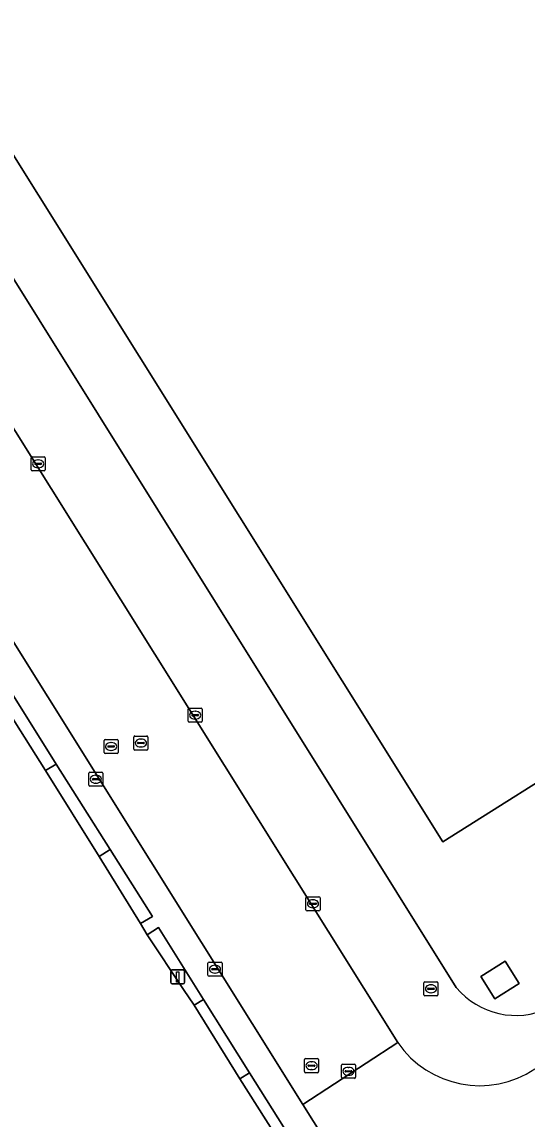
# Model space of a CAD drawing. Extents: x 158455 to 159797, y 387218 to 388672.
# Drawn here: x 158762.6 to 158798.5, y 387630.6 to 387708.7 of the extents above; entities that cross this region are included whole.
import ezdxf

# ---------------------------------------------------------------- set-up
doc = ezdxf.new("R2010")
doc.units = 0
for name, color, linetype in [('IMGEO_Brandkraan', 7, 'Continuous'), ('IMGEO_Erf', 7, 'Continuous'), ('IMGEO_Kolk', 7, 'Continuous'), ('IMGEO_Lage_trafo', 7, 'Continuous'), ('IMGEO_Lichtmast', 7, 'Continuous'), ('IMGEO_Pand', 7, 'Continuous'), ('IMGEO_Parkeervlak_open', 7, 'Continuous'), ('IMGEO_Rijbaan_lokaal_gesloten', 7, 'Continuous'), ('IMGEO_Rioolput', 7, 'Continuous'), ('IMGEO_Voetpad_open', 7, 'Continuous')]:
    doc.layers.add(name, color=color, linetype=linetype)

msp = doc.modelspace()

# ---------------------------------------------------------------- linework, layer by layer
at = {"layer": 'IMGEO_Brandkraan'}
for p, q in [((158791.174, 387639.468), (158791.174, 387640.32)), ((158791.249, 387640.394), (158792.101, 387640.394)), ((158791.433, 387639.888), (158791.433, 387639.9)), ((158791.871, 387639.851), (158791.473, 387639.851)), ((158791.476, 387639.937), (158791.874, 387639.937)), ((158791.662, 387640.174), (158791.687, 387640.174)), ((158791.917, 387639.9), (158791.917, 387639.888)), ((158792.175, 387640.32), (158792.175, 387639.468)), ((158792.101, 387639.394), (158791.249, 387639.394)), ((158791.685, 387639.614), (158791.66, 387639.614))]:
    msp.add_line(p, q, dxfattribs=at)
for points in [[(158791.174, 387639.468), (158791.174, 387640.32)], [(158791.249, 387640.394), (158792.101, 387640.394)], [(158792.175, 387640.32), (158792.175, 387639.468)], [(158792.101, 387639.394), (158791.249, 387639.394)]]:
    msp.add_lwpolyline(points, dxfattribs=at)
for centre, radius, start, end in [((158791.251, 387640.318), 0.0765, 91.55205, 178.44795), ((158791.251, 387640.318), 0.0765, 91.55205, 178.44795), ((158791.473, 387639.897), 0.0403, 85.87752, 175.75265), ((158791.47, 387639.887), 0.0366, 178.93798, 274.71019), ((158791.874, 387639.894), 0.043, 264.86636, 352.45326), ((158791.878, 387639.899), 0.0386, 1.73085, 96.63898), ((158792.099, 387640.318), 0.0765, 1.55205, 88.44795), ((158792.099, 387640.318), 0.0765, 1.55205, 88.44795), ((158791.251, 387639.47), 0.0765, 181.55205, 268.44795), ((158791.251, 387639.47), 0.0765, 181.55205, 268.44795), ((158792.099, 387639.47), 0.0765, 271.55205, 358.44795), ((158792.099, 387639.47), 0.0765, 271.55205, 358.44795)]:
    msp.add_arc(centre, radius, start, end, dxfattribs=at)
for centre, major_axis, ratio, start_param, end_param in [((158791.661, 387639.894), (-0.387, 0.002), 0.722429, 4.712389, 7.853982), ((158791.686, 387639.894), (-0.39, 0.002), 0.717154, 1.570796, 4.712389)]:
    msp.add_ellipse(centre, major_axis=major_axis, ratio=ratio, start_param=start_param, end_param=end_param, dxfattribs=at)
at = {"layer": 'IMGEO_Erf'}
for points in [[(158764.769, 387774.917), (158768.349, 387769.194), (158780.329, 387750), (158782.862, 387745.942), (158784.116, 387746.734), (158785.675, 387744.21), (158784.42, 387743.427), (158785.295, 387742.04), (158786.63, 387742.874), (158829.899, 387673.716), (158825.367, 387670.895), (158832.215, 387659.892), (158810.231, 387646.159), (158809.189, 387647.807), (158808.342, 387647.281), (158807.16, 387649.189), (158808.044, 387649.737), (158803.356, 387657.183), (158792.508, 387650.366), (158749.261, 387719.529)], [(158727.196, 387746.031), (158729.864, 387741.822), (158793.475, 387639.982)], [(158889.005, 387677.476), (158884.006, 387674.377), (158883.615, 387674.152), (158859.384, 387659.046), (158794.528, 387618.614), (158789.575, 387615.526), (158787.01, 387619.309), (158783.472, 387624.969), (158781.948, 387627.373), (158778.071, 387633.488), (158774.808, 387638.724), (158774.068, 387639.841), (158771.484, 387643.741), (158770.998, 387644.552), (158768.064, 387649.308), (158764.23, 387655.435), (158760.938, 387660.621)]]:
    msp.add_lwpolyline(points, dxfattribs=at)
msp.add_lwpolyline([(158796.218, 387639.184), (158795.231, 387640.773), (158796.964, 387641.849), (158797.951, 387640.261)], close=True, dxfattribs=at)
msp.add_arc((158797.718, 387643.523), 5.526, 219.8472, 295.03619, dxfattribs=at)
at = {"layer": 'IMGEO_Kolk'}
for p, q in [((158763.214, 387676.835), (158763.214, 387677.687)), ((158763.289, 387677.761), (158764.141, 387677.761)), ((158763.473, 387677.255), (158763.473, 387677.267)), ((158763.516, 387677.304), (158763.914, 387677.304)), ((158763.702, 387677.541), (158763.727, 387677.541)), ((158763.957, 387677.267), (158763.957, 387677.255)), ((158764.215, 387677.687), (158764.215, 387676.835)), ((158764.141, 387676.761), (158763.289, 387676.761)), ((158763.911, 387677.218), (158763.513, 387677.218)), ((158763.725, 387676.981), (158763.7, 387676.981)), ((158774.391, 387658.945), (158774.391, 387659.797)), ((158774.466, 387659.871), (158775.318, 387659.871)), ((158774.65, 387659.365), (158774.65, 387659.377)), ((158775.088, 387659.328), (158774.69, 387659.328)), ((158774.693, 387659.414), (158775.091, 387659.414)), ((158774.879, 387659.651), (158774.904, 387659.651)), ((158775.134, 387659.377), (158775.134, 387659.365)), ((158775.392, 387659.797), (158775.392, 387658.945)), ((158775.318, 387658.871), (158774.466, 387658.871)), ((158774.902, 387659.091), (158774.877, 387659.091)), ((158767.32, 387654.384), (158767.32, 387655.236)), ((158767.395, 387655.31), (158768.247, 387655.31)), ((158767.579, 387654.804), (158767.579, 387654.816)), ((158768.017, 387654.767), (158767.619, 387654.767)), ((158767.622, 387654.853), (158768.02, 387654.853)), ((158767.808, 387655.09), (158767.833, 387655.09)), ((158768.063, 387654.816), (158768.063, 387654.804)), ((158768.321, 387655.236), (158768.321, 387654.384)), ((158768.247, 387654.31), (158767.395, 387654.31)), ((158767.831, 387654.53), (158767.806, 387654.53)), ((158782.778, 387645.521), (158782.778, 387646.373)), ((158782.853, 387646.447), (158783.705, 387646.447)), ((158783.266, 387646.227), (158783.291, 387646.227)), ((158783.779, 387646.373), (158783.779, 387645.521)), ((158783.705, 387645.447), (158782.853, 387645.447)), ((158783.037, 387645.941), (158783.037, 387645.953)), ((158783.475, 387645.904), (158783.077, 387645.904)), ((158783.08, 387645.99), (158783.478, 387645.99)), ((158783.289, 387645.667), (158783.264, 387645.667)), ((158783.521, 387645.953), (158783.521, 387645.941)), ((158775.803, 387640.863), (158775.803, 387641.715)), ((158775.878, 387641.789), (158776.73, 387641.789)), ((158776.291, 387641.569), (158776.316, 387641.569)), ((158776.804, 387641.715), (158776.804, 387640.863)), ((158776.73, 387640.789), (158775.878, 387640.789)), ((158776.062, 387641.283), (158776.062, 387641.295)), ((158776.5, 387641.246), (158776.102, 387641.246)), ((158776.105, 387641.332), (158776.503, 387641.332)), ((158776.314, 387641.009), (158776.289, 387641.009)), ((158776.546, 387641.295), (158776.546, 387641.283))]:
    msp.add_line(p, q, dxfattribs=at)
for points in [[(158763.214, 387676.835), (158763.214, 387677.687)], [(158763.289, 387677.761), (158764.141, 387677.761)], [(158764.215, 387677.687), (158764.215, 387676.835)], [(158764.141, 387676.761), (158763.289, 387676.761)], [(158774.391, 387658.945), (158774.391, 387659.797)], [(158774.466, 387659.871), (158775.318, 387659.871)], [(158775.392, 387659.797), (158775.392, 387658.945)], [(158775.318, 387658.871), (158774.466, 387658.871)], [(158767.32, 387654.384), (158767.32, 387655.236)], [(158767.395, 387655.31), (158768.247, 387655.31)], [(158768.321, 387655.236), (158768.321, 387654.384)], [(158768.247, 387654.31), (158767.395, 387654.31)], [(158782.778, 387645.521), (158782.778, 387646.373)], [(158782.853, 387646.447), (158783.705, 387646.447)], [(158783.779, 387646.373), (158783.779, 387645.521)], [(158783.705, 387645.447), (158782.853, 387645.447)], [(158775.803, 387640.863), (158775.803, 387641.715)], [(158775.878, 387641.789), (158776.73, 387641.789)], [(158776.804, 387641.715), (158776.804, 387640.863)], [(158776.73, 387640.789), (158775.878, 387640.789)]]:
    msp.add_lwpolyline(points, dxfattribs=at)
for centre, radius, start, end in [((158763.291, 387677.685), 0.0765, 91.55205, 178.44795), ((158763.291, 387677.685), 0.0765, 91.55205, 178.44795), ((158763.513, 387677.264), 0.0403, 85.87752, 175.75265), ((158763.918, 387677.266), 0.0386, 1.73085, 96.63898), ((158764.139, 387677.685), 0.0765, 1.55205, 88.44795), ((158764.139, 387677.685), 0.0765, 1.55205, 88.44795), ((158763.291, 387676.837), 0.0765, 181.55205, 268.44795), ((158763.291, 387676.837), 0.0765, 181.55205, 268.44795), ((158763.51, 387677.254), 0.0366, 178.93798, 274.71019), ((158763.914, 387677.261), 0.043, 264.86636, 352.45326), ((158764.139, 387676.837), 0.0765, 271.55205, 358.44795), ((158764.139, 387676.837), 0.0765, 271.55205, 358.44795), ((158774.468, 387659.795), 0.0765, 91.55205, 178.44795), ((158774.468, 387659.795), 0.0765, 91.55205, 178.44795), ((158774.69, 387659.374), 0.0403, 85.87752, 175.75265), ((158774.687, 387659.364), 0.0366, 178.93798, 274.71019), ((158775.091, 387659.371), 0.043, 264.86636, 352.45326), ((158775.095, 387659.376), 0.0386, 1.73085, 96.63898), ((158775.316, 387659.795), 0.0765, 1.55205, 88.44795), ((158775.316, 387659.795), 0.0765, 1.55205, 88.44795), ((158774.468, 387658.947), 0.0765, 181.55205, 268.44795), ((158774.468, 387658.947), 0.0765, 181.55205, 268.44795), ((158775.316, 387658.947), 0.0765, 271.55205, 358.44795), ((158775.316, 387658.947), 0.0765, 271.55205, 358.44795), ((158767.397, 387655.234), 0.0765, 91.55205, 178.44795), ((158767.397, 387655.234), 0.0765, 91.55205, 178.44795), ((158767.619, 387654.813), 0.0403, 85.87752, 175.75265), ((158767.616, 387654.803), 0.0366, 178.93798, 274.71019), ((158768.02, 387654.81), 0.043, 264.86636, 352.45326), ((158768.024, 387654.815), 0.0386, 1.73085, 96.63898), ((158768.245, 387655.234), 0.0765, 1.55205, 88.44795), ((158768.245, 387655.234), 0.0765, 1.55205, 88.44795), ((158767.397, 387654.386), 0.0765, 181.55205, 268.44795), ((158767.397, 387654.386), 0.0765, 181.55205, 268.44795), ((158768.245, 387654.386), 0.0765, 271.55205, 358.44795), ((158768.245, 387654.386), 0.0765, 271.55205, 358.44795), ((158782.855, 387646.371), 0.0765, 91.55205, 178.44795), ((158782.855, 387646.371), 0.0765, 91.55205, 178.44795), ((158783.703, 387646.371), 0.0765, 1.55205, 88.44795), ((158783.703, 387646.371), 0.0765, 1.55205, 88.44795), ((158782.855, 387645.523), 0.0765, 181.55205, 268.44795), ((158782.855, 387645.523), 0.0765, 181.55205, 268.44795), ((158783.077, 387645.95), 0.0403, 85.87752, 175.75265), ((158783.074, 387645.94), 0.0366, 178.93798, 274.71019), ((158783.478, 387645.947), 0.043, 264.86636, 352.45326), ((158783.482, 387645.952), 0.0386, 1.73085, 96.63898), ((158783.703, 387645.523), 0.0765, 271.55205, 358.44795), ((158783.703, 387645.523), 0.0765, 271.55205, 358.44795), ((158775.88, 387641.713), 0.0765, 91.55205, 178.44795), ((158775.88, 387641.713), 0.0765, 91.55205, 178.44795), ((158776.728, 387641.713), 0.0765, 1.55205, 88.44795), ((158776.728, 387641.713), 0.0765, 1.55205, 88.44795), ((158775.88, 387640.865), 0.0765, 181.55205, 268.44795), ((158775.88, 387640.865), 0.0765, 181.55205, 268.44795), ((158776.102, 387641.292), 0.0403, 85.87752, 175.75265), ((158776.099, 387641.282), 0.0366, 178.93798, 274.71019), ((158776.503, 387641.289), 0.043, 264.86636, 352.45326), ((158776.507, 387641.294), 0.0386, 1.73085, 96.63898), ((158776.728, 387640.865), 0.0765, 271.55205, 358.44795), ((158776.728, 387640.865), 0.0765, 271.55205, 358.44795)]:
    msp.add_arc(centre, radius, start, end, dxfattribs=at)
for centre, major_axis, ratio, start_param, end_param in [((158763.701, 387677.261), (-0.387, 0.002), 0.722429, 4.712389, 7.853982), ((158763.726, 387677.261), (-0.39, 0.002), 0.717154, 1.570796, 4.712389), ((158774.878, 387659.371), (-0.387, 0.002), 0.722429, 4.712389, 7.853982), ((158774.903, 387659.371), (-0.39, 0.002), 0.717154, 1.570796, 4.712389), ((158767.807, 387654.81), (-0.387, 0.002), 0.722429, 4.712389, 7.853982), ((158767.832, 387654.81), (-0.39, 0.002), 0.717154, 1.570796, 4.712389), ((158783.265, 387645.947), (-0.387, 0.002), 0.722429, 4.712389, 7.853982), ((158783.29, 387645.947), (-0.39, 0.002), 0.717154, 1.570796, 4.712389), ((158776.29, 387641.289), (-0.387, 0.002), 0.722429, 4.712389, 7.853982), ((158776.315, 387641.289), (-0.39, 0.002), 0.717154, 1.570796, 4.712389)]:
    msp.add_ellipse(centre, major_axis=major_axis, ratio=ratio, start_param=start_param, end_param=end_param, dxfattribs=at)
at = {"layer": 'IMGEO_Lage_trafo'}
msp.add_lwpolyline([(158796.218, 387639.184), (158797.951, 387640.261), (158796.964, 387641.849), (158795.231, 387640.773)], close=True, dxfattribs=at)
at = {"layer": 'IMGEO_Lichtmast'}
for p, q in [((158773.15, 387640.335), (158773.15, 387641.135)), ((158773.15, 387641.135), (158773.15, 387640.335)), ((158773.25, 387641.235), (158774.04, 387641.235)), ((158774.04, 387641.235), (158773.25, 387641.235)), ((158774.14, 387641.135), (158774.14, 387640.335)), ((158774.14, 387640.335), (158774.14, 387641.135)), ((158774.04, 387640.235), (158773.25, 387640.235)), ((158773.25, 387640.235), (158774.04, 387640.235))]:
    msp.add_line(p, q, dxfattribs=at)
msp.add_lwpolyline([(158773.57, 387641.11), (158773.72, 387641.11), (158773.72, 387640.36), (158773.57, 387640.36), (158773.57, 387641.11)], dxfattribs=at)
for centre, start, end in [((158773.25, 387641.135), 90, 180), ((158773.25, 387641.135), 90, 180), ((158774.04, 387641.135), 0, 90), ((158774.04, 387641.135), 360, 90), ((158773.25, 387640.335), 180, 270), ((158773.25, 387640.335), 180, 270), ((158774.04, 387640.335), 270, 0), ((158774.04, 387640.335), 270, 0)]:
    msp.add_arc(centre, 0.1, start, end, dxfattribs=at)
at = {"layer": 'IMGEO_Pand'}
msp.add_lwpolyline([(158785.295, 387742.04), (158767.085, 387730.664), (158749.261, 387719.529), (158792.508, 387650.366), (158803.356, 387657.183), (158808.044, 387649.737), (158807.16, 387649.189), (158808.342, 387647.281), (158809.189, 387647.807), (158810.231, 387646.159), (158832.215, 387659.892), (158825.367, 387670.895), (158829.899, 387673.716), (158786.63, 387742.874)], close=True, dxfattribs=at)
at = {"layer": 'IMGEO_Parkeervlak_open'}
msp.add_lwpolyline([(158717.446, 387734.716), (158717.064, 387732.933), (158717.107, 387732.486), (158719.65, 387728.424), (158722.993, 387723.098), (158732.007, 387708.731), (158738.061, 387699.043), (158746.822, 387685.015), (158753.266, 387674.735), (158761.73, 387661.118), (158765.001, 387655.893), (158768.838, 387649.813), (158771.857, 387645.044), (158770.998, 387644.552), (158771.484, 387643.741), (158772.289, 387644.262), (158775.477, 387639.137), (158778.763, 387633.899), (158784.132, 387625.393), (158787.69, 387619.674), (158788.589, 387618.312), (158790.258, 387619.355), (158782.556, 387631.666), (158717.377, 387735.852)], dxfattribs=at)
at = {"layer": 'IMGEO_Rijbaan_lokaal_gesloten'}
msp.add_lwpolyline([(158725.058, 387738.734), (158717.377, 387735.852), (158782.556, 387631.666), (158789.305, 387636.07)], close=True, dxfattribs=at)
msp.add_lwpolyline([(158789.305, 387636.07), (158782.556, 387631.666), (158790.258, 387619.355), (158883.627, 387677.735), (158887.243, 387680.019), (158907.509, 387692.653)], dxfattribs=at)
msp.add_arc((158795.139, 387640.072), 7.075, 214.45059, 303.82838, dxfattribs=at)
at = {"layer": 'IMGEO_Rioolput'}
for p, q in [((158770.527, 387656.962), (158770.527, 387657.814)), ((158770.602, 387657.888), (158771.454, 387657.888)), ((158771.528, 387657.814), (158771.528, 387656.962)), ((158768.407, 387656.715), (158768.407, 387657.567)), ((158768.482, 387657.641), (158769.334, 387657.641)), ((158768.666, 387657.135), (158768.666, 387657.147)), ((158769.104, 387657.098), (158768.706, 387657.098)), ((158768.709, 387657.184), (158769.107, 387657.184)), ((158768.895, 387657.421), (158768.92, 387657.421)), ((158769.15, 387657.147), (158769.15, 387657.135)), ((158769.408, 387657.567), (158769.408, 387656.715)), ((158770.786, 387657.382), (158770.786, 387657.394)), ((158771.224, 387657.345), (158770.826, 387657.345)), ((158770.829, 387657.431), (158771.227, 387657.431)), ((158771.038, 387657.108), (158771.013, 387657.108)), ((158771.015, 387657.668), (158771.04, 387657.668)), ((158771.27, 387657.394), (158771.27, 387657.382)), ((158769.334, 387656.641), (158768.482, 387656.641)), ((158768.918, 387656.861), (158768.893, 387656.861)), ((158771.454, 387656.888), (158770.602, 387656.888)), ((158782.676, 387633.996), (158782.676, 387634.848)), ((158782.751, 387634.922), (158783.603, 387634.922)), ((158782.935, 387634.416), (158782.935, 387634.428)), ((158783.373, 387634.379), (158782.975, 387634.379)), ((158782.978, 387634.465), (158783.376, 387634.465)), ((158783.164, 387634.702), (158783.189, 387634.702)), ((158783.419, 387634.428), (158783.419, 387634.416)), ((158783.677, 387634.848), (158783.677, 387633.996)), ((158785.304, 387633.593), (158785.304, 387634.445)), ((158785.379, 387634.519), (158786.231, 387634.519)), ((158786.305, 387634.445), (158786.305, 387633.593)), ((158783.603, 387633.922), (158782.751, 387633.922)), ((158783.187, 387634.142), (158783.162, 387634.142)), ((158785.563, 387634.013), (158785.563, 387634.025)), ((158786.001, 387633.976), (158785.603, 387633.976)), ((158785.606, 387634.062), (158786.004, 387634.062)), ((158785.815, 387633.739), (158785.79, 387633.739)), ((158785.792, 387634.299), (158785.817, 387634.299)), ((158786.047, 387634.025), (158786.047, 387634.013)), ((158786.231, 387633.519), (158785.379, 387633.519))]:
    msp.add_line(p, q, dxfattribs=at)
for points in [[(158770.527, 387656.962), (158770.527, 387657.814)], [(158770.602, 387657.888), (158771.454, 387657.888)], [(158771.528, 387657.814), (158771.528, 387656.962)], [(158768.407, 387656.715), (158768.407, 387657.567)], [(158768.482, 387657.641), (158769.334, 387657.641)], [(158769.408, 387657.567), (158769.408, 387656.715)], [(158769.334, 387656.641), (158768.482, 387656.641)], [(158771.454, 387656.888), (158770.602, 387656.888)], [(158782.676, 387633.996), (158782.676, 387634.848)], [(158782.751, 387634.922), (158783.603, 387634.922)], [(158783.677, 387634.848), (158783.677, 387633.996)], [(158785.304, 387633.593), (158785.304, 387634.445)], [(158785.379, 387634.519), (158786.231, 387634.519)], [(158786.305, 387634.445), (158786.305, 387633.593)], [(158783.603, 387633.922), (158782.751, 387633.922)], [(158786.231, 387633.519), (158785.379, 387633.519)]]:
    msp.add_lwpolyline(points, dxfattribs=at)
for centre, radius, start, end in [((158770.604, 387657.812), 0.0765, 91.55205, 178.44795), ((158770.604, 387657.812), 0.0765, 91.55205, 178.44795), ((158771.452, 387657.812), 0.0765, 1.55205, 88.44795), ((158771.452, 387657.812), 0.0765, 1.55205, 88.44795), ((158768.484, 387657.565), 0.0765, 91.55205, 178.44795), ((158768.484, 387657.565), 0.0765, 91.55205, 178.44795), ((158768.706, 387657.144), 0.0403, 85.87752, 175.75265), ((158768.703, 387657.134), 0.0366, 178.93798, 274.71019), ((158769.107, 387657.141), 0.043, 264.86636, 352.45326), ((158769.111, 387657.146), 0.0386, 1.73085, 96.63898), ((158769.332, 387657.565), 0.0765, 1.55205, 88.44795), ((158769.332, 387657.565), 0.0765, 1.55205, 88.44795), ((158770.604, 387656.964), 0.0765, 181.55205, 268.44795), ((158770.604, 387656.964), 0.0765, 181.55205, 268.44795), ((158770.826, 387657.391), 0.0403, 85.87752, 175.75265), ((158770.823, 387657.381), 0.0366, 178.93798, 274.71019), ((158771.227, 387657.388), 0.043, 264.86636, 352.45326), ((158771.231, 387657.393), 0.0386, 1.73085, 96.63898), ((158771.452, 387656.964), 0.0765, 271.55205, 358.44795), ((158771.452, 387656.964), 0.0765, 271.55205, 358.44795), ((158768.484, 387656.717), 0.0765, 181.55205, 268.44795), ((158768.484, 387656.717), 0.0765, 181.55205, 268.44795), ((158769.332, 387656.717), 0.0765, 271.55205, 358.44795), ((158769.332, 387656.717), 0.0765, 271.55205, 358.44795), ((158782.753, 387634.846), 0.0765, 91.55205, 178.44795), ((158782.753, 387634.846), 0.0765, 91.55205, 178.44795), ((158782.975, 387634.425), 0.0403, 85.87752, 175.75265), ((158782.972, 387634.415), 0.0366, 178.93798, 274.71019), ((158783.376, 387634.422), 0.043, 264.86636, 352.45326), ((158783.38, 387634.427), 0.0386, 1.73085, 96.63898), ((158783.601, 387634.846), 0.0765, 1.55205, 88.44795), ((158783.601, 387634.846), 0.0765, 1.55205, 88.44795), ((158785.381, 387634.443), 0.0765, 91.55205, 178.44795), ((158785.381, 387634.443), 0.0765, 91.55205, 178.44795), ((158786.229, 387634.443), 0.0765, 1.55205, 88.44795), ((158786.229, 387634.443), 0.0765, 1.55205, 88.44795), ((158782.753, 387633.998), 0.0765, 181.55205, 268.44795), ((158782.753, 387633.998), 0.0765, 181.55205, 268.44795), ((158783.601, 387633.998), 0.0765, 271.55205, 358.44795), ((158783.601, 387633.998), 0.0765, 271.55205, 358.44795), ((158785.381, 387633.595), 0.0765, 181.55205, 268.44795), ((158785.381, 387633.595), 0.0765, 181.55205, 268.44795), ((158785.603, 387634.022), 0.0403, 85.87752, 175.75265), ((158785.6, 387634.012), 0.0366, 178.93798, 274.71019), ((158786.004, 387634.019), 0.043, 264.86636, 352.45326), ((158786.008, 387634.024), 0.0386, 1.73085, 96.63898), ((158786.229, 387633.595), 0.0765, 271.55205, 358.44795), ((158786.229, 387633.595), 0.0765, 271.55205, 358.44795)]:
    msp.add_arc(centre, radius, start, end, dxfattribs=at)
for centre, major_axis, ratio, start_param, end_param in [((158768.894, 387657.141), (-0.387, 0.002), 0.722429, 4.712389, 7.853982), ((158768.919, 387657.141), (-0.39, 0.002), 0.717154, 1.570796, 4.712389), ((158771.014, 387657.388), (-0.387, 0.002), 0.722429, 4.712389, 7.853982), ((158771.039, 387657.388), (-0.39, 0.002), 0.717154, 1.570796, 4.712389), ((158783.163, 387634.422), (-0.387, 0.002), 0.722429, 4.712389, 7.853982), ((158783.188, 387634.422), (-0.39, 0.002), 0.717154, 1.570796, 4.712389), ((158785.791, 387634.019), (-0.387, 0.002), 0.722429, 4.712389, 7.853982), ((158785.816, 387634.019), (-0.39, 0.002), 0.717154, 1.570796, 4.712389)]:
    msp.add_ellipse(centre, major_axis=major_axis, ratio=ratio, start_param=start_param, end_param=end_param, dxfattribs=at)
at = {"layer": 'IMGEO_Voetpad_open'}
for points in [[(158793.475, 387639.982), (158729.864, 387741.822), (158726.047, 387739.367)], [(158725.058, 387738.734), (158789.305, 387636.07)]]:
    msp.add_lwpolyline(points, dxfattribs=at)
for points in [[(158764.23, 387655.435), (158765.001, 387655.893), (158761.73, 387661.118), (158760.938, 387660.621)], [(158765.001, 387655.893), (158764.23, 387655.435), (158768.064, 387649.308), (158768.838, 387649.813)], [(158770.998, 387644.552), (158771.857, 387645.044), (158768.838, 387649.813), (158768.064, 387649.308)], [(158774.808, 387638.724), (158775.477, 387639.137), (158772.289, 387644.262), (158771.484, 387643.741), (158774.068, 387639.841)], [(158778.071, 387633.488), (158778.763, 387633.899), (158775.477, 387639.137), (158774.808, 387638.724)], [(158778.763, 387633.899), (158778.071, 387633.488), (158781.948, 387627.373), (158783.472, 387624.969), (158784.132, 387625.393)]]:
    msp.add_lwpolyline(points, close=True, dxfattribs=at)
for centre, radius, start, end in [((158797.718, 387643.523), 5.526, 219.8472, 295.03619), ((158795.139, 387640.072), 7.075, 214.45059, 303.82838)]:
    msp.add_arc(centre, radius, start, end, dxfattribs=at)

doc.saveas('drawing.dxf')
